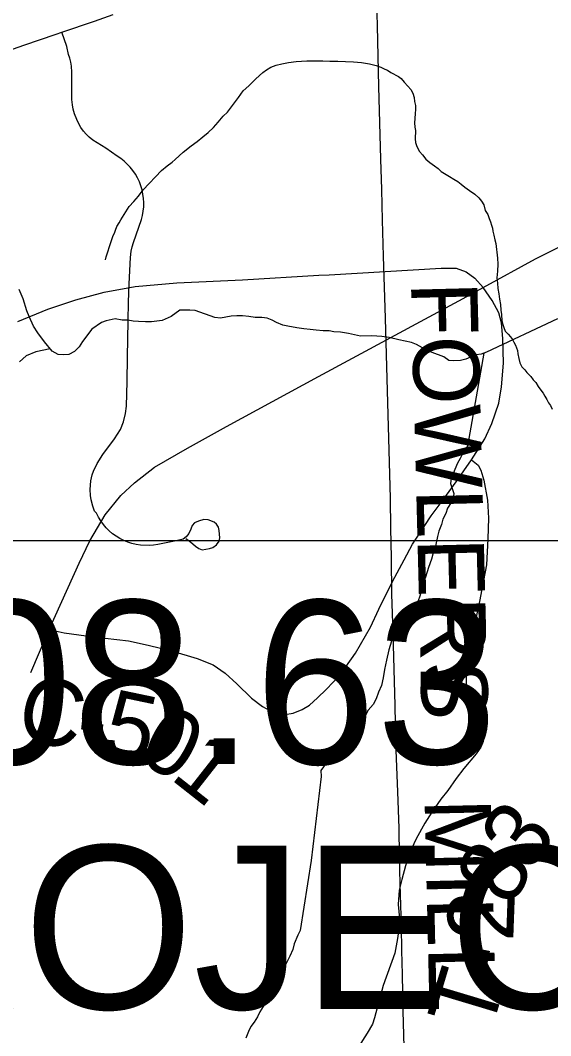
# Model space of a CAD drawing. Extents: x -6.1 to 38, y -7.7 to 22.
# Drawn here: x 3.298 to 3.752, y 17.34 to 18.21 of the extents above; entities that cross this region are included whole.
import ezdxf

# ---------------------------------------------------------------- set-up
doc = ezdxf.new("R2010")
doc.units = 0
for name, color, linetype in [('GM_X_County_Road', 7, 'Continuous'), ('GM_X_County_Road_Text', 7, 'Continuous'), ('GM_X_Minor_River', 7, 'Continuous'), ('GM_X_State_Route', 7, 'Continuous'), ('GM_X_Township_Road', 7, 'Continuous'), ('GM_X_Township_Road_Text', 7, 'Continuous'), ('SH_Text', 7, 'Continuous')]:
    doc.layers.add(name, color=color, linetype=linetype)

msp = doc.modelspace()

# ---------------------------------------------------------------- linework, layer by layer
at = {"layer": 'GM_X_County_Road'}
for points in [[(3.27291, 18.17908), (3.30067, 18.18861), (3.32844, 18.19814), (3.3331, 18.19976), (3.36112, 18.20943), (3.37712, 18.21507)], [(3.29557, 17.95193), (3.32119, 17.96247), (3.34513, 17.97061), (3.36931, 17.97707), (3.39612, 17.98186), (3.4318, 17.98521), (3.48806, 17.98761), (3.55339, 17.99158)], [(3.55339, 17.99158), (3.5623, 17.99212), (3.65797, 17.99773), (3.67086, 17.99777), (3.67949, 17.99463), (3.68682, 17.98913), (3.6941, 17.98108)], [(3.32227, 17.68821), (3.33507, 17.68523), (3.36021, 17.68188), (3.39014, 17.67852), (3.4072, 17.67486), (3.42701, 17.66991), (3.44903, 17.6632), (3.46268, 17.65794), (3.47297, 17.65076), (3.48303, 17.64166), (3.49572, 17.62945), (3.50506, 17.62227), (3.51439, 17.617), (3.52421, 17.61532), (3.53139, 17.61652), (3.53905, 17.61963), (3.54528, 17.62346), (3.55222, 17.62968), (3.55964, 17.63663), (3.57161, 17.64932), (3.58478, 17.66799), (3.59747, 17.69002), (3.60465, 17.70558), (3.61638, 17.72928), (3.62643, 17.74796), (3.63367, 17.76127), (3.63921, 17.76969), (3.6494, 17.78541), (3.65892, 17.79804), (3.67088, 17.81465), (3.68395, 17.83347), (3.69546, 17.85141), (3.70144, 17.8647), (3.70742, 17.88197), (3.70986, 17.89592), (3.71141, 17.9163), (3.71097, 17.93755), (3.70964, 17.95085), (3.70742, 17.95948), (3.70166, 17.96989), (3.6941, 17.98108)]]:
    msp.add_lwpolyline(points, dxfattribs=at)
at = {"layer": 'GM_X_Minor_River'}
for points in [[(3.37047, 18.00495), (3.37117, 18.00739), (3.37264, 18.01159), (3.37411, 18.01617), (3.37521, 18.0196), (3.37631, 18.02303), (3.37704, 18.0257), (3.37815, 18.02762), (3.37927, 18.03029), (3.38037, 18.03334), (3.38223, 18.0364), (3.38372, 18.03908), (3.39082, 18.05056), (3.39495, 18.05478), (3.3987, 18.05938), (3.40282, 18.06475), (3.40807, 18.07012), (3.41333, 18.07588), (3.41859, 18.08125), (3.42348, 18.08548), (3.42763, 18.08857), (3.43026, 18.09088), (3.43365, 18.09395), (3.43704, 18.09703), (3.44382, 18.10242), (3.44909, 18.10627), (3.45399, 18.11012), (3.45851, 18.11397), (3.46302, 18.1182), (3.46715, 18.1228), (3.47127, 18.12779), (3.47503, 18.13125), (3.47765, 18.13469), (3.48102, 18.13929), (3.48439, 18.14389), (3.48851, 18.14963), (3.4934, 18.15387), (3.4964, 18.15694), (3.49903, 18.15963), (3.50242, 18.1627), (3.50543, 18.16539), (3.50845, 18.16771), (3.51222, 18.17002), (3.51676, 18.17159), (3.52169, 18.17278), (3.52738, 18.17398), (3.53383, 18.1748), (3.54295, 18.17527), (3.54979, 18.17534), (3.55664, 18.17541), (3.56272, 18.17509), (3.56956, 18.17516), (3.57603, 18.17484), (3.58288, 18.17453), (3.58973, 18.17384), (3.59658, 18.17276), (3.6023, 18.1713), (3.6065, 18.16982), (3.60994, 18.16833), (3.61223, 18.16722), (3.61492, 18.16534), (3.62142, 18.16198), (3.62372, 18.16011), (3.62642, 18.15709), (3.6295, 18.1537), (3.63219, 18.15068), (3.63375, 18.14766), (3.63493, 18.14387), (3.63536, 18.14045), (3.63615, 18.13703), (3.63619, 18.13361), (3.63585, 18.13019), (3.63552, 18.126), (3.63518, 18.12219), (3.63561, 18.1184), (3.63602, 18.11574), (3.63605, 18.11346), (3.6357, 18.11079), (3.63572, 18.10851), (3.63614, 18.10547), (3.63693, 18.10282), (3.6381, 18.10017), (3.63965, 18.09752), (3.64197, 18.09488), (3.64505, 18.09111), (3.64851, 18.0881), (3.65234, 18.08548), (3.65541, 18.08323), (3.6581, 18.08059), (3.66231, 18.07797), (3.66537, 18.0761), (3.66882, 18.07386), (3.67226, 18.07199), (3.67533, 18.06974), (3.6784, 18.06711), (3.68224, 18.0641)], [(3.68224, 18.0641), (3.68684, 18.06111), (3.69029, 18.0581), (3.69261, 18.05508), (3.69454, 18.05206), (3.69574, 18.04713), (3.69806, 18.04373), (3.69924, 18.04032), (3.70042, 18.03729), (3.70121, 18.03463), (3.702, 18.03198), (3.70241, 18.02932), (3.70321, 18.0259), (3.70402, 18.02211), (3.70482, 18.0187), (3.70648, 18.00616), (3.70654, 18.00122), (3.70623, 17.99514), (3.70592, 17.98943), (3.70635, 17.98487), (3.70678, 17.98031), (3.70759, 17.97576), (3.70803, 17.9712), (3.70884, 17.96664), (3.70928, 17.9617), (3.7097, 17.9579), (3.71015, 17.95259), (3.71094, 17.94955), (3.71173, 17.9469), (3.71291, 17.94387), (3.7156, 17.94123), (3.71753, 17.93897), (3.71907, 17.9367), (3.72024, 17.93444), (3.72179, 17.93179), (3.72258, 17.92951), (3.72336, 17.92724), (3.72378, 17.9242), (3.72458, 17.92041), (3.72539, 17.91662), (3.72733, 17.91321), (3.72964, 17.91057), (3.73157, 17.90831), (3.73503, 17.90492), (3.73696, 17.9019), (3.73927, 17.89964), (3.74121, 17.89624), (3.74353, 17.89322), (3.74546, 17.89058), (3.74701, 17.88793), (3.74856, 17.88529), (3.75012, 17.88226), (3.75166, 17.87999), (3.75322, 17.87697)], [(3.34411, 17.92643), (3.33921, 17.92376), (3.3343, 17.92336), (3.33014, 17.92372), (3.32483, 17.92673), (3.31837, 17.93466), (3.31267, 17.94222), (3.30887, 17.94789), (3.30505, 17.95621), (3.30314, 17.96113), (3.30006, 17.97135), (3.29662, 17.97929)], [(3.75769, 17.95431), (3.697, 17.92563), (3.69248, 17.9241), (3.68794, 17.92332), (3.68379, 17.92178), (3.67927, 17.91987), (3.67474, 17.91872), (3.66908, 17.91831), (3.66454, 17.91867), (3.66037, 17.92169), (3.65053, 17.92544), (3.64599, 17.92731), (3.6422, 17.92957), (3.63689, 17.9322), (3.63273, 17.93408), (3.62176, 17.93631), (3.61344, 17.93817), (3.60739, 17.93928), (3.5987, 17.93962), (3.58887, 17.93958), (3.58396, 17.9407), (3.57866, 17.94181), (3.57186, 17.94292), (3.56619, 17.94328), (3.56203, 17.94402), (3.55712, 17.94399), (3.55107, 17.94473), (3.54578, 17.94509), (3.54048, 17.94582), (3.53443, 17.94655), (3.52687, 17.94804), (3.52233, 17.94878), (3.51703, 17.95103), (3.51325, 17.95329), (3.50908, 17.95478), (3.50454, 17.95553), (3.49888, 17.9555), (3.49321, 17.95624), (3.48791, 17.95697), (3.483, 17.95695), (3.47809, 17.95655), (3.46903, 17.955), (3.46412, 17.95536), (3.44746, 17.96135), (3.44293, 17.96171), (3.43424, 17.96167), (3.42671, 17.95634), (3.41917, 17.95289), (3.4101, 17.95172), (3.40482, 17.9517), (3.39877, 17.95205), (3.39423, 17.95241), (3.38969, 17.95315), (3.38478, 17.95313), (3.37873, 17.95424), (3.37118, 17.95269), (3.36704, 17.95116), (3.35875, 17.94544), (3.35087, 17.9348), (3.34787, 17.93024), (3.34411, 17.92643)], [(3.32322, 17.92871), (3.31086, 17.92591), (3.30257, 17.92247), (3.29692, 17.91752)], [(3.69451, 17.92479), (3.68076, 17.84522), (3.67664, 17.83914), (3.67439, 17.83458), (3.67214, 17.83078), (3.66841, 17.82167), (3.66654, 17.81749), (3.66618, 17.81332), (3.66887, 17.80462), (3.66851, 17.80083), (3.66664, 17.79703), (3.66364, 17.79209), (3.66215, 17.78754), (3.65953, 17.7826), (3.65842, 17.77804), (3.65618, 17.77235), (3.65507, 17.7678), (3.65322, 17.75945), (3.65136, 17.75376), (3.64987, 17.74845), (3.64726, 17.74124), (3.64465, 17.73289), (3.64279, 17.72833), (3.6413, 17.7234), (3.64056, 17.71961), (3.63945, 17.71581), (3.63796, 17.71126), (3.63533, 17.7067), (3.62932, 17.70061), (3.62518, 17.69604), (3.62105, 17.69148), (3.61768, 17.68464), (3.61545, 17.67819), (3.61322, 17.6706), (3.61137, 17.66188), (3.60952, 17.65391), (3.60842, 17.64671), (3.60694, 17.64026), (3.60432, 17.63456), (3.60246, 17.62887), (3.59984, 17.62393), (3.59571, 17.61899), (3.59308, 17.61405), (3.58783, 17.60607), (3.58333, 17.59999), (3.57845, 17.59314), (3.57281, 17.58781), (3.5683, 17.58363), (3.5604, 17.57488), (3.55515, 17.56728), (3.55517, 17.56235), (3.54683, 17.49031), (3.5373, 17.43039), (3.53543, 17.42621), (3.53206, 17.419), (3.53095, 17.41407), (3.52833, 17.40837), (3.52497, 17.40153), (3.52122, 17.39432), (3.51936, 17.38976), (3.51636, 17.38406), (3.51187, 17.37495), (3.50812, 17.36887), (3.5055, 17.36507), (3.50287, 17.36051), (3.50063, 17.35633), (3.498, 17.35178), (3.495, 17.34797), (3.49313, 17.3438), (3.49089, 17.3381)]]:
    msp.add_lwpolyline(points, dxfattribs=at)
at = {"layer": 'GM_X_State_Route'}
msp.add_line((3.30647, 17.65121), (3.32227, 17.68821), dxfattribs=at)
for points in [[(3.67689, 17.97178), (3.6941, 17.98108), (3.73888, 18.00563), (3.76692, 18.01983), (3.77409, 18.02334)], [(3.32227, 17.68821), (3.348, 17.74484), (3.3571, 17.76424), (3.37027, 17.7865), (3.38368, 17.80302), (3.39541, 17.81379), (3.4124, 17.8272), (3.44089, 17.84348), (3.47417, 17.86192), (3.553, 17.90487), (3.67689, 17.97178)]]:
    msp.add_lwpolyline(points, dxfattribs=at)
at = {"layer": 'GM_X_Township_Road'}
for points in [[(3.62635, 17.33042), (3.62565, 17.36149), (3.62496, 17.39255), (3.6245, 17.41312), (3.62403, 17.43368), (3.62356, 17.45202), (3.62309, 17.47036), (3.62254, 17.4942), (3.62199, 17.51805), (3.6209, 17.5491), (3.62016, 17.57056), (3.61941, 17.59202), (3.61856, 17.62308), (3.61772, 17.65413), (3.61687, 17.68519), (3.61642, 17.70178), (3.61596, 17.71838), (3.61544, 17.74944), (3.61502, 17.77493), (3.61459, 17.80041), (3.61374, 17.83147), (3.6129, 17.86205), (3.61207, 17.89264), (3.61118, 17.9237), (3.61028, 17.95476), (3.60952, 17.98131), (3.60876, 18.00786), (3.60788, 18.03892), (3.60714, 18.06502), (3.6064, 18.09112), (3.60562, 18.12218), (3.60484, 18.15324), (3.60419, 18.17931), (3.60353, 18.20539), (3.60283, 18.23645)], [(3.44186, 17.77048), (3.43964, 17.76748), (3.43715, 17.76564), (3.43101, 17.76421), (3.41542, 17.76086), (3.41173, 17.76027), (3.40798, 17.75998), (3.40054, 17.76027), (3.39685, 17.76085), (3.3932, 17.76173), (3.38965, 17.76289), (3.38619, 17.76433), (3.38283, 17.76603), (3.37965, 17.76799), (3.37662, 17.7702), (3.37378, 17.77265), (3.37118, 17.7753), (3.36876, 17.77816), (3.36658, 17.7812), (3.36464, 17.7844), (3.36294, 17.78775), (3.36127, 17.78942), (3.35962, 17.79377), (3.35831, 17.79915), (3.35779, 17.80289), (3.35753, 17.80819), (3.35797, 17.8154), (3.35918, 17.82062), (3.36023, 17.82383), (3.36353, 17.83035), (3.36839, 17.83808), (3.37822, 17.85146), (3.38334, 17.85963), (3.38595, 17.86606), (3.38777, 17.87318), (3.38856, 17.87961), (3.38899, 17.90055), (3.38943, 17.9215), (3.39007, 17.95256), (3.39039, 17.96848), (3.39072, 17.98441), (3.39194, 18.00684), (3.39261, 18.01241), (3.39342, 18.01606), (3.39451, 18.01962), (3.40134, 18.03928), (3.40224, 18.04284), (3.40291, 18.04646), (3.40329, 18.05014), (3.40339, 18.05382), (3.4032, 18.05751), (3.40268, 18.06117), (3.40192, 18.06477), (3.40088, 18.06831), (3.39956, 18.07176), (3.39799, 18.07509), (3.39615, 18.07829), (3.39407, 18.08133), (3.39174, 18.0842), (3.38923, 18.08689), (3.38649, 18.08936), (3.3836, 18.09163), (3.38052, 18.09366), (3.37083, 18.10058), (3.35979, 18.10745), (3.35658, 18.10988), (3.35406, 18.11249), (3.35163, 18.11518), (3.34945, 18.11831), (3.34763, 18.12143), (3.34598, 18.125), (3.34407, 18.12987), (3.34293, 18.13403), (3.34224, 18.1376), (3.3418, 18.14212), (3.34172, 18.14759), (3.3418, 18.16563), (3.34142, 18.17078), (3.34085, 18.17418), (3.34005, 18.17753), (3.33901, 18.18081), (3.33737, 18.1875), (3.3331, 18.19976)], [(3.68395, 17.83347), (3.68993, 17.82882), (3.69214, 17.82461), (3.69457, 17.81619), (3.69767, 17.79892), (3.69856, 17.78364), (3.69812, 17.76593), (3.69682, 17.74341), (3.693, 17.72258), (3.69001, 17.70747)], [(3.4393, 17.76605), (3.44217, 17.76416), (3.44552, 17.76146), (3.44775, 17.7595), (3.45049, 17.75766), (3.45324, 17.75649), (3.45978, 17.7574), (3.4624, 17.75845), (3.46567, 17.7608), (3.46789, 17.76381), (3.46854, 17.76656), (3.46789, 17.77284), (3.46724, 17.77585), (3.46554, 17.77833), (3.46357, 17.78016), (3.45847, 17.78213), (3.45481, 17.78239), (3.45036, 17.78108), (3.44683, 17.77951), (3.44487, 17.77716), (3.44356, 17.77414), (3.44186, 17.77048)], [(3.69001, 17.70747), (3.68964, 17.70558), (3.68557, 17.68691), (3.68318, 17.67278), (3.68126, 17.66105), (3.67959, 17.64932), (3.67959, 17.64022), (3.68031, 17.63352), (3.68222, 17.62729), (3.68557, 17.62035), (3.68916, 17.61245), (3.69252, 17.60431), (3.69443, 17.59785), (3.69419, 17.59234), (3.69204, 17.58731), (3.68797, 17.58157), (3.67743, 17.56911), (3.67097, 17.56049), (3.66378, 17.5502), (3.6578, 17.54278), (3.65014, 17.53177), (3.64416, 17.52219), (3.63673, 17.50878), (3.63066, 17.49605), (3.62763, 17.48556), (3.62428, 17.47383), (3.62213, 17.46473), (3.62117, 17.45252), (3.62261, 17.43744), (3.62069, 17.42332), (3.61829, 17.41086), (3.60848, 17.38309), (3.60096, 17.35549), (3.59914, 17.35006), (3.59484, 17.34239), (3.58718, 17.33066)]]:
    msp.add_lwpolyline(points, dxfattribs=at)
at = {"layer": 'SH_Text'}
msp.add_lwpolyline([(2.22089, 17.76448), (4.05377, 17.76448), (4.05377, 17.09999), (2.22089, 17.09999)], close=True, dxfattribs=at)

# ---------------------------------------------------------------- texts
at = {"layer": 'GM_X_County_Road_Text'}
for s, rotation, p in [('C', 347.26545, (3.292, 17.5958)), ('5', 348.17567, (3.36595, 17.58196)), ('0', 331.54487, (3.39612, 17.57628)), ('-', 353.46624, (3.34413, 17.58439)), ('1', 321.8457, (3.42477, 17.561))]:
    msp.add_text(s, height=0.05682, rotation=rotation, dxfattribs=at).set_placement(p)
at = {"layer": 'GM_X_Township_Road_Text'}
for s, height, rotation, p in [('FOWLERS', 0.056818, 271.4542, (3.6322, 17.98548)), ('MILL', 0.056818, 271.33903, (3.64386, 17.54284)), ('3', 0.05682, 53.25291, (3.73329, 17.47855)), ('8', 0.05682, 64.20061, (3.71955, 17.44949)), ('2', 0.05682, 87.94332, (3.71978, 17.42051)), ('-', 0.05682, 78.42973, (3.71388, 17.38745)), ('T', 0.05682, 73.24985, (3.70026, 17.34132))]:
    msp.add_text(s, height=height, rotation=rotation, dxfattribs=at).set_placement(p)
at = {"layer": 'SH_Text'}
for s, p in [('GEA-322-08.63', (2.40563, 17.57302)), ('BEGIN PROJECT', (2.40563, 17.36302))]:
    msp.add_text(s, height=0.1399997, dxfattribs=at).set_placement(p)

doc.saveas('drawing.dxf')
